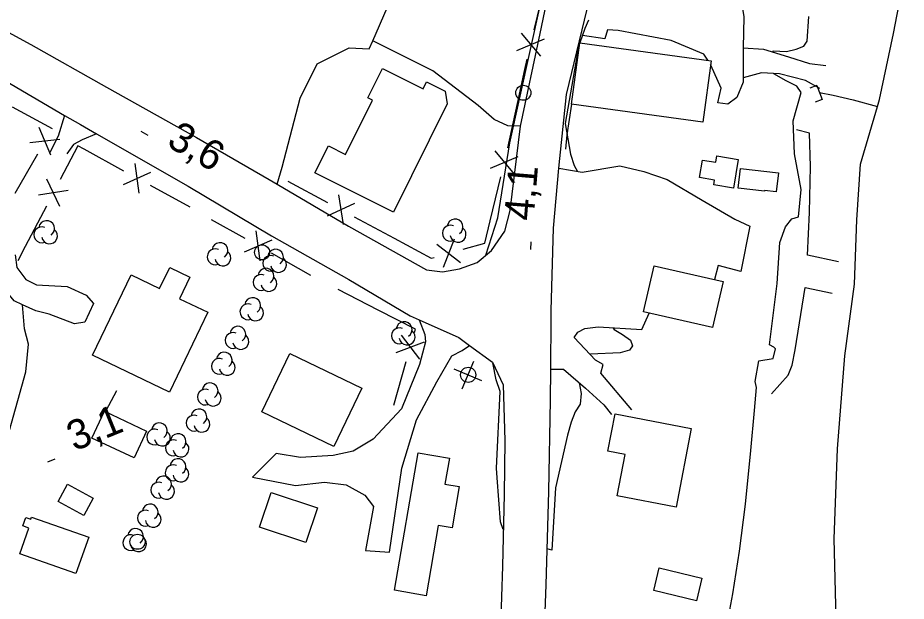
# Model space of a CAD drawing. Extents: x 362852 to 366875, y 5563573 to 5566479.
# Drawn here: x 363568 to 363685.9, y 5564250.4 to 5564327.8 of the extents above; entities that cross this region are included whole.
import ezdxf

# ---------------------------------------------------------------- set-up
doc = ezdxf.new("R2010")
doc.units = 0
for name, color, linetype in [('Niveau 19', 7, 'Continuous'), ('Niveau 2', 7, 'Continuous'), ('Niveau 21', 7, 'Continuous'), ('Niveau 22', 7, 'Continuous'), ('Niveau 26', 7, 'Continuous'), ('Niveau 3', 7, 'Continuous'), ('Niveau 31', 7, 'Continuous'), ('Niveau 36', 7, 'Continuous'), ('Niveau 37', 7, 'Continuous'), ('Niveau 4', 7, 'Continuous'), ('Niveau 44', 7, 'Continuous'), ('Niveau 52', 7, 'Continuous')]:
    doc.layers.add(name, color=color, linetype=linetype)

msp = doc.modelspace()

# ---------------------------------------------------------------- linework, layer by layer
at = {"layer": 'Niveau 19'}
for points in [[(363602.43, 5564305.71), (363603.08, 5564307.97), (363605.47, 5564317.13), (363607.76, 5564321.66), (363611.98, 5564323.81), (363614.65, 5564323.66), (363615.1, 5564324.71), (363618.47, 5564332.51), (363620.21, 5564336.12), (363617.23, 5564337.33), (363618.2, 5564340.8)], [(363664.25, 5564323.81), (363666.94, 5564323.62), (363670.25, 5564322.58), (363673.05, 5564321.7), (363675.21, 5564321.45)], [(363674.41, 5564318.41), (363672.52, 5564319.45), (363669.07, 5564320.33), (363666.66, 5564320.48), (363664.22, 5564319.8)], [(363574.24, 5564314.84), (363573.37, 5564312.07), (363572.29, 5564309.93)], [(363578.45, 5564312.41), (363576.58, 5564311.59), (363575.43, 5564310.97), (363574.52, 5564309.76)], [(363639.79, 5564307.83), (363642.87, 5564307.29), (363647.88, 5564308.17), (363651.05, 5564307.41), (363654.16, 5564306.33), (363658.81, 5564303.58), (363663.12, 5564301.08), (363665.12, 5564300.13), (363663.95, 5564294.14), (363660.92, 5564294.92), (363660.46, 5564293.07)], [(363567.69, 5564296.33), (363567.92, 5564294.65), (363569.09, 5564293.07), (363570.51, 5564292.36), (363574.58, 5564292.14), (363577.09, 5564291.02), (363578.09, 5564289.92), (363576.91, 5564287.44), (363575.53, 5564287.21), (363572.2, 5564288.49), (363570.42, 5564288.91), (363568.64, 5564289.73), (363567.53, 5564290.27), (363566.91, 5564291.01), (363565.74, 5564293.29), (363565.32, 5564295.54), (363563.95, 5564297.76)], [(363649.49, 5564275.78), (363645.37, 5564280.68), (363645.67, 5564281.83), (363644.66, 5564282.37), (363641.81, 5564285.38), (363642.32, 5564286.09), (363643.24, 5564286.6), (363644.99, 5564286.82), (363650.82, 5564286.43), (363651.77, 5564288.63)], [(363621.28, 5564287.74), (363622.01, 5564285.81), (363622.12, 5564284.82), (363621.33, 5564281.83), (363618.93, 5564275.94), (363615.15, 5564271.89), (363612.52, 5564270.32), (363609.85, 5564269.74), (363605.51, 5564269.48), (363602.28, 5564270.01), (363599.15, 5564266.88), (363604.86, 5564265.79), (363608.73, 5564266.2), (363611.6, 5564265.86), (363614.05, 5564264.49), (363615.2, 5564262.97), (363614.17, 5564257.13), (363617.32, 5564256.95), (363618.97, 5564268.08), (363620.92, 5564274.46), (363623.62, 5564279.52), (363625.6, 5564282.94), (363626.99, 5564283.65), (363627.94, 5564284.34)], [(363638.73, 5564281.18), (363640.43, 5564281.17), (363643.33, 5564278.68), (363645.77, 5564276.45), (363646.78, 5564275.16)]]:
    msp.add_lwpolyline(points, dxfattribs=at)
at = {"layer": 'Niveau 2'}
for points in [[(363630.11, 5564296.3), (363631.72, 5564301.26), (363633.31, 5564311.19), (363637.4, 5564329.75), (363638.37, 5564330.84)], [(363668.22, 5564323.22), (363668.22, 5564323.4), (363670, 5564323.33), (363671.26, 5564323.61), (363672.27, 5564324.03), (363672.75, 5564324.68), (363672.94, 5564327.95)], [(363642.46, 5564324.49), (363642.42, 5564323.91), (363640.62, 5564313.76), (363641.33, 5564309.68), (363641.83, 5564308.2), (363642.27, 5564307.39)], [(363662.35, 5564248.58), (363662.85, 5564251.42), (363663.74, 5564257.06), (363664.56, 5564263.3), (363665.27, 5564270.43), (363665.74, 5564275.71), (363666.02, 5564278.78), (363665.82, 5564279.57), (363666.31, 5564282.28), (363668.24, 5564282.59), (363668.51, 5564283.9), (363668.29, 5564284.12), (363667.72, 5564284.44), (363668.77, 5564292.53), (363669.1, 5564298), (363669.86, 5564300.08), (363670.68, 5564301.11), (363671.56, 5564301.41), (363671.92, 5564305.02), (363671.07, 5564309.74), (363670.87, 5564314.1), (363671.92, 5564317.87), (363671.38, 5564318.7), (363669.95, 5564319.42), (363668.3, 5564320.36), (363668.3, 5564320.38)], [(363646.95, 5564286.69), (363647.14, 5564286.46), (363648.23, 5564285.79), (363649.3, 5564285.05), (363649.56, 5564284.28), (363649.18, 5564283.69), (363647.94, 5564283.35), (363644, 5564283.2), (363643.94, 5564283.13)], [(363631.53, 5564268.07), (363632.01, 5564278.23), (363631.5, 5564279.76), (363631.04, 5564282.01)], [(363642.5, 5564279.39), (363642.75, 5564277.98), (363642.61, 5564276.54), (363641.97, 5564275.52), (363641.42, 5564274.16), (363640.94, 5564272.46), (363639.37, 5564265.48), (363638.85, 5564257.19), (363638.26, 5564257.39)], [(363632.42, 5564259.94), (363632.07, 5564260.97), (363631.62, 5564266.79), (363631.53, 5564268.07)]]:
    msp.add_lwpolyline(points, dxfattribs=at)
at = {"layer": 'Niveau 21'}
for points in [[(363559.23, 5564329.96), (363569.77, 5564324.24), (363579.79, 5564318.56), (363591.72, 5564311.92), (363601.35, 5564306.35), (363602.43, 5564305.71), (363611.91, 5564300.14), (363622.25, 5564294.36), (363624.36, 5564294.1), (363626.63, 5564294.49), (363628.96, 5564295.35), (363630.84, 5564296.91), (363632.64, 5564299.48), (363633.32, 5564302.23), (363634.7, 5564313.39), (363637.3, 5564325.71), (363639.69, 5564337.17)], [(363637.83, 5564245.44), (363638.13, 5564252.6), (363638.47, 5564264.96), (363638.7, 5564277.08), (363638.73, 5564281.18), (363638.78, 5564287.89), (363638.79, 5564288.97), (363639.1, 5564299.87), (363639.79, 5564307.83), (363640.79, 5564317.62), (363643.9, 5564330.42)], [(363549.06, 5564329.88), (363556.9, 5564324.78), (363561.51, 5564322.2), (363564.75, 5564320.38), (363565.61, 5564319.88), (363574.24, 5564314.84), (363576.36, 5564313.61), (363578.45, 5564312.41), (363590.62, 5564305.45), (363601.69, 5564298.85), (363611.95, 5564293.1), (363620.08, 5564288.27), (363621.28, 5564287.74), (363626.52, 5564285.37), (363627.94, 5564284.34), (363630.98, 5564282.13), (363632.43, 5564279.1), (363632.64, 5564271.74), (363632.53, 5564264.57)], [(363632.53, 5564264.57), (363632.31, 5564255.06), (363632.07, 5564246.92)]]:
    msp.add_lwpolyline(points, dxfattribs=at)
at = {"layer": 'Niveau 22'}
for points in [[(363634.7, 5564313.39), (363633.03, 5564313.44), (363631.2, 5564314.29), (363629.08, 5564316.13), (363623.08, 5564320.75), (363617.77, 5564323.4), (363615.1, 5564324.71)], [(363566.67, 5564272.13), (363569.08, 5564280.85), (363569.43, 5564284.5), (363568.94, 5564286.56), (363568.64, 5564289.73)]]:
    msp.add_lwpolyline(points, dxfattribs=at)
at = {"layer": 'Niveau 26'}
for p, q in [((363674.01, 5564318.81), (363673.08, 5564318.46)), ((363674.01, 5564318.81), (363674.74, 5564316.93)), ((363674.74, 5564316.93), (363673.8, 5564316.57))]:
    msp.add_line(p, q, dxfattribs=at)
at = {"layer": 'Niveau 3'}
for p, q in [((363584.36, 5564312.73), (363585.27, 5564312.22)), ((363636.06, 5564297.04), (363636.14, 5564298.08)), ((363572.02, 5564268.91), (363572.98, 5564269.3))]:
    msp.add_line(p, q, dxfattribs=at)
at = {"layer": 'Niveau 31'}
for points in [[(363658.87, 5564313.94), (363641.46, 5564316.31), (363642.56, 5564324.45), (363659.98, 5564322.08), (363658.87, 5564313.94)], [(363624.99, 5564316.35), (363617.87, 5564302.02), (363607.44, 5564307.21), (363609.22, 5564310.79), (363611.49, 5564309.66), (363615.07, 5564316.86), (363614.46, 5564317.17), (363616.39, 5564321.06), (363621.78, 5564318.38), (363622.23, 5564319.28), (363624.71, 5564318.05), (363624.99, 5564316.35)], [(363663.58, 5564309), (363662.96, 5564305.18), (363660.34, 5564305.61), (363660.45, 5564306.27), (363658.45, 5564306.6), (363658.83, 5564308.92), (363660.63, 5564308.62), (363660.77, 5564309.46), (363663.58, 5564309)], [(363663.6, 5564305.19), (363663.9, 5564307.81), (363668.92, 5564307.23), (363668.63, 5564304.72), (363667.07, 5564304.9), (363667.05, 5564304.78), (363663.6, 5564305.19)], [(363593.24, 5564288.73), (363588.14, 5564278.15), (363577.95, 5564283.05), (363583.06, 5564293.69), (363586.83, 5564291.88), (363588.19, 5564294.69), (363590.87, 5564293.4), (363589.49, 5564290.53), (363593.24, 5564288.73)], [(363652.43, 5564294.91), (363661.59, 5564292.82), (363660.19, 5564286.71), (363651.03, 5564288.8), (363652.43, 5564294.91)], [(363604.11, 5564283.28), (363613.66, 5564278.68), (363609.93, 5564270.93), (363600.38, 5564275.53), (363604.11, 5564283.28)], [(363579.52, 5564275.61), (363585.12, 5564272.97), (363583.45, 5564269.42), (363577.85, 5564272.06), (363579.52, 5564275.61)], [(363647.25, 5564275.28), (363657.36, 5564273.33), (363655.35, 5564262.91), (363647.51, 5564264.42), (363648.57, 5564269.9), (363646.29, 5564270.34), (363647.25, 5564275.28)], [(363623.8, 5564260.47), (363622.2, 5564251.16), (363618, 5564251.88), (363621.13, 5564270.11), (363625.27, 5564269.4), (363624.68, 5564265.95), (363626.59, 5564265.62), (363625.65, 5564260.15), (363623.8, 5564260.47)], [(363574.61, 5564265.93), (363578.04, 5564264.08), (363576.79, 5564261.78), (363573.37, 5564263.64), (363574.61, 5564265.93)], [(363607.77, 5564262.81), (363606.23, 5564258.2), (363600.08, 5564260.25), (363601.62, 5564264.86), (363607.77, 5564262.81)], [(363575.75, 5564254.12), (363568.29, 5564256.73), (363569.49, 5564260.13), (363568.68, 5564260.41), (363569.08, 5564261.53), (363569.76, 5564261.29), (363569.86, 5564261.59), (363577.44, 5564258.93), (363575.75, 5564254.12)], [(363653.1, 5564254.84), (363658.78, 5564253.48), (363658.07, 5564250.49), (363652.38, 5564251.84), (363653.1, 5564254.84)]]:
    msp.add_lwpolyline(points, dxfattribs=at)
at = {"layer": 'Niveau 36'}
for p, q in [((363626.99, 5564278.59), (363628.54, 5564282.26)), ((363629.6, 5564279.65), (363625.93, 5564281.2))]:
    msp.add_line(p, q, dxfattribs=at)
for centre in [(363635.08, 5564317.84), (363600.43, 5564296.68), (363627.77, 5564280.44), (363583.91, 5564258.31)]:
    msp.add_circle(centre, 1, dxfattribs=at)
at = {"layer": 'Niveau 37'}
for p, q in [((363634.79, 5564325.76), (363637.34, 5564322.68)), ((363634.23, 5564323.43), (363637.91, 5564325.01)), ((363633.04, 5564310.55), (363634.3, 5564316.42)), ((363567.3, 5564315.99), (363572.57, 5564313.12)), ((363572.42, 5564309.57), (363570.85, 5564313.25)), ((363573.62, 5564311.65), (363569.64, 5564311.18)), ((363582.11, 5564307.46), (363576.85, 5564310.34)), ((363570.63, 5564309.68), (363567.63, 5564304.48)), ((363630.74, 5564307.82), (363634.42, 5564309.39)), ((363631.31, 5564310.15), (363633.85, 5564307.06)), ((363584.15, 5564304.52), (363583.59, 5564308.48)), ((363582.05, 5564305.67), (363585.69, 5564307.32)), ((363573.6, 5564302.76), (363571.88, 5564306.37)), ((363603.84, 5564306.12), (363609.13, 5564303.28)), ((363630.68, 5564300.84), (363632.11, 5564306.67)), ((363574.72, 5564304.89), (363570.77, 5564304.25)), ((363590.88, 5564302.65), (363585.62, 5564305.53)), ((363610.58, 5564304.31), (363611.18, 5564300.35)), ((363571.82, 5564302.79), (363569.03, 5564297.47)), ((363612.7, 5564303.17), (363609.07, 5564301.49)), ((363598.17, 5564298.51), (363593.74, 5564301)), ((363612.65, 5564301.39), (363617.93, 5564298.55)), ((363600.18, 5564295.55), (363599.66, 5564299.52)), ((363569.03, 5564297.47), (363568.03, 5564295.56)), ((363598.09, 5564296.73), (363601.75, 5564298.34)), ((363623.59, 5564297.76), (363626.76, 5564295.33)), ((363625.9, 5564298.41), (363624.45, 5564294.68)), ((363606.89, 5564293.62), (363601.66, 5564296.56)), ((363615.85, 5564289.02), (363610.51, 5564291.76)), ((363618.89, 5564285.71), (363621.31, 5564282.53)), ((363618.23, 5564283.4), (363621.96, 5564284.83)), ((363617.9, 5564276.43), (363619.54, 5564282.2)), ((363579.75, 5564275.7), (363581.16, 5564278.35))]:
    msp.add_line(p, q, dxfattribs=at)
for points in [[(363636.53, 5564326.17), (363637.9, 5564331.85), (363637.93, 5564332)], [(363643.71, 5564327.45), (363643.23, 5564326.37), (363642.56, 5564324.45)], [(363634.3, 5564316.42), (363635.27, 5564320.91), (363635.6, 5564322.28)], [(363641.46, 5564316.31), (363640.87, 5564312.26), (363640.67, 5564310.36)], [(363676.9, 5564295.44), (363672.78, 5564296.3), (363673.03, 5564301.97), (363673.19, 5564308.08), (363673.05, 5564312.5), (363671.33, 5564312.92)], [(363576.85, 5564310.34), (363576.01, 5564310.8), (363573.67, 5564306.33)], [(363627.1, 5564297.09), (363629.96, 5564297.89), (363630.68, 5564300.84)], [(363617.93, 5564298.55), (363622.86, 5564295.9), (363623.25, 5564296.01)], [(363667.99, 5564277.92), (363670.23, 5564280.41), (363670.76, 5564281.7), (363671.15, 5564283.75), (363672.45, 5564292.02), (363676.04, 5564291.27)], [(363620.64, 5564286.05), (363620.77, 5564286.5), (363615.85, 5564289.02)]]:
    msp.add_lwpolyline(points, dxfattribs=at)
at = {"layer": 'Niveau 4'}
for points in [[(363676.65, 5564244.59), (363676.31, 5564258.71), (363676.76, 5564270.64), (363677.73, 5564282.98), (363679.03, 5564292.45), (363679.34, 5564300.99), (363679.82, 5564308.36), (363682.04, 5564316.03), (363682.31, 5564316.94), (363684.16, 5564325.69), (363685.87, 5564334.46)], [(363674.37, 5564317.88), (363676.2, 5564317.5), (363678.85, 5564316.92), (363682.04, 5564316.03)]]:
    msp.add_lwpolyline(points, dxfattribs=at)
at = {"layer": 'Niveau 44'}
for centre, start, end in [((363571.85, 5564299.83), 304.3592, 171.8163), ((363626.03, 5564300.04), 304.3592, 171.8163), ((363571.21, 5564299.01), 66.2054, 291.894), ((363572.24, 5564298.86), 189.0269, 51.7112), ((363625.39, 5564299.22), 66.2054, 291.894), ((363626.43, 5564299.07), 189.0269, 51.7112), ((363594.84, 5564296.91), 304.3592, 171.8163), ((363594.21, 5564296.08), 66.2054, 291.894), ((363595.24, 5564295.94), 189.0269, 51.7112), ((363601.58, 5564295.22), 66.2054, 291.894), ((363602.22, 5564296.04), 304.3592, 171.8163), ((363602.61, 5564295.07), 189.0269, 51.7112), ((363600.94, 5564293.52), 304.3592, 171.8163), ((363600.3, 5564292.69), 66.2054, 291.894), ((363601.33, 5564292.55), 189.0269, 51.7112), ((363599.18, 5564289.62), 304.3592, 171.8163), ((363598.55, 5564288.8), 66.2054, 291.894), ((363599.58, 5564288.65), 189.0269, 51.7112), ((363597.22, 5564285.83), 304.3592, 171.8163), ((363619.27, 5564286.43), 304.3592, 171.8163), ((363596.58, 5564285), 66.2054, 291.894), ((363597.61, 5564284.86), 189.0269, 51.7112), ((363618.64, 5564285.61), 66.2054, 291.894), ((363619.67, 5564285.46), 189.0269, 51.7112), ((363595.41, 5564282.39), 304.3592, 171.8163), ((363594.77, 5564281.57), 66.2054, 291.894), ((363595.8, 5564281.42), 189.0269, 51.7112), ((363592.91, 5564277.49), 66.2054, 291.894), ((363593.54, 5564278.32), 304.3592, 171.8163), ((363593.94, 5564277.35), 189.0269, 51.7112), ((363591.41, 5564274.04), 66.2054, 291.894), ((363592.05, 5564274.86), 304.3592, 171.8163), ((363586.81, 5564273.02), 304.3592, 171.8163), ((363592.44, 5564273.89), 189.0269, 51.7112), ((363586.18, 5564272.2), 66.2054, 291.894), ((363587.21, 5564272.05), 189.0269, 51.7112), ((363589.29, 5564271.58), 304.3592, 171.8163), ((363588.65, 5564270.76), 66.2054, 291.894), ((363589.68, 5564270.61), 189.0269, 51.7112), ((363589.28, 5564268.26), 304.3592, 171.8163), ((363588.64, 5564267.44), 66.2054, 291.894), ((363589.67, 5564267.29), 189.0269, 51.7112), ((363587.36, 5564265.97), 304.3592, 171.8163), ((363586.72, 5564265.15), 66.2054, 291.894), ((363587.75, 5564265), 189.0269, 51.7112), ((363585.59, 5564262.25), 304.3592, 171.8163), ((363584.96, 5564261.43), 66.2054, 291.894), ((363585.99, 5564261.28), 189.0269, 51.7112), ((363583.65, 5564259.01), 304.3592, 171.8163), ((363583.02, 5564258.19), 66.2054, 291.894), ((363584.05, 5564258.04), 189.0269, 51.7112)]:
    msp.add_arc(centre, 1.05, start, end, dxfattribs=at)
at = {"layer": 'Niveau 52'}
for points in [[(363663.01, 5564331.5), (363663.98, 5564330.09), (363664.33, 5564327.92), (363664.25, 5564323.81), (363664.23, 5564322.93), (363664.22, 5564319.8), (363664.22, 5564319.23), (363663.42, 5564317.19), (363662.23, 5564316.31), (363660.9, 5564316.5), (363661.33, 5564318.44), (363659.95, 5564321.51), (363659.91, 5564321.57)], [(363659.54, 5564322.14), (363659.01, 5564322.97), (363654.69, 5564324.76), (363647.66, 5564326.08), (363646.24, 5564326.18), (363645.89, 5564324.99), (363642.91, 5564325.44)]]:
    msp.add_lwpolyline(points, dxfattribs=at)

# ---------------------------------------------------------------- texts
at = {"layer": 'Niveau 3'}
for s, rotation, p in [('3,6  ', 330.7869, (363587.62, 5564310.84)), ('4,1  ', 85.2078, (363636.43, 5564300.79)), ('3,1  ', 22.09, (363575.53, 5564270.27))]:
    msp.add_text(s, height=3.93, rotation=rotation, dxfattribs=at).set_placement(p)

doc.saveas('drawing.dxf')
